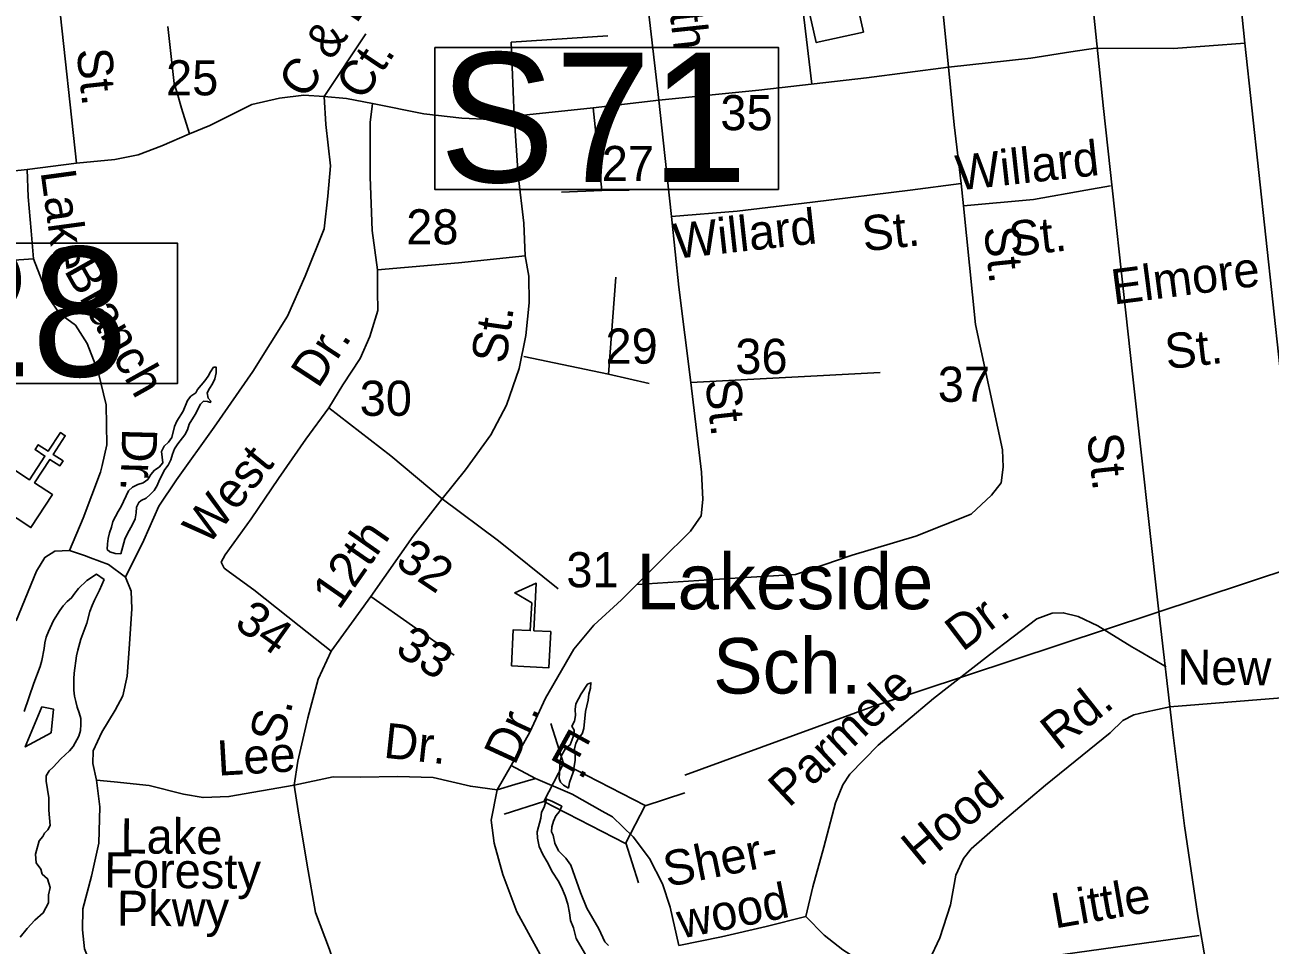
# Model space of a CAD drawing. Extents: x 2290055 to 2389491, y 66597 to 237875.
# Drawn here: x 2321593 to 2324958, y 169694 to 172181 of the extents above; entities that cross this region are included whole.
import ezdxf

# ---------------------------------------------------------------- set-up
doc = ezdxf.new("R2010")
doc.units = 0
for name, color, linetype in [('Exist Cultural Church CELL', 7, 'Continuous'), ('Exist Cultural Educational Facility High CELL', 7, 'Continuous'), ('Exist Cultural Educational Facility High Label', 7, 'Continuous'), ('Exist Hydrographic Buffer Line', 7, 'Continuous'), ('Exist Hydrographic Lake Shore', 7, 'Continuous'), ('Exist Hydrographic Pond Under 1500 Sq Ft', 7, 'Continuous'), ('Exist Road Non-System Structure Non-Sys Other Number Label', 7, 'Continuous'), ('Exist Road Non-System Type 51', 7, 'Continuous'), ('Exist Road Non-System Type 51 Label', 7, 'Continuous'), ('Exist Road Primary US Structure Culvert Number Label', 7, 'Continuous'), ('Exist Road Primary US Structure Ovrhead Sign Number Label', 7, 'Continuous'), ('Exist Road Secondary Type 51 Divided Attributed', 7, 'Continuous'), ('Exist Road Secondary Type 51 Label', 7, 'Continuous')]:
    doc.layers.add(name, color=color, linetype=linetype)

msp = doc.modelspace()

# ---------------------------------------------------------------- linework, layer by layer
at = {"layer": 'Exist Cultural Church CELL'}
for points in [[(2323708.2, 172237.6), (2323763.7, 172250), (2323747.2, 172324.3), (2323716, 172317.4), (2323712.5, 172333), (2323743.7, 172339.9), (2323730.7, 172398.7), (2323746.3, 172402.1), (2323759.4, 172343.4), (2323790.6, 172350.4), (2323794.1, 172334.8), (2323762.8, 172327.8), (2323779.4, 172253.5), (2323835.7, 172265.9), (2323858.8, 172162), (2323731.3, 172133.6)], [(2321557.5, 170982.9), (2321605.2, 170951.9), (2321646.9, 171015.7), (2321620.1, 171033.2), (2321628.8, 171046.5), (2321655.6, 171029.1), (2321688.5, 171079.4), (2321701.9, 171070.7), (2321669, 171020.3), (2321695.8, 171002.8), (2321687.1, 170989.4), (2321660.3, 171006.9), (2321618.7, 170943.2), (2321666.9, 170911.6), (2321608.7, 170822.4), (2321499.3, 170893.8)]]:
    msp.add_lwpolyline(points, close=True, dxfattribs=at)
at = {"layer": 'Exist Cultural Educational Facility High CELL'}
msp.add_lwpolyline([(2322907.6, 170448.5), (2322912.6, 170546.3), (2322958.6, 170544), (2322962.4, 170618.9), (2322916.7, 170645.6), (2322974.8, 170671.8), (2322968.2, 170543.5), (2323014.1, 170541.1), (2323009.1, 170443.3)], close=True, dxfattribs=at)
at = {"layer": 'Exist Hydrographic Buffer Line'}
msp.add_lwpolyline([(2321638, 170338), (2321593.4, 170229.5), (2321663.6, 170267.8), (2321669.9, 170331.7)], close=True, dxfattribs=at)
at = {"layer": 'Exist Hydrographic Lake Shore'}
for points in [[(2321852, 170751.1), (2321836.7, 170752.7), (2321822, 170756.5), (2321815.2, 170763.2), (2321815.7, 170778.4), (2321818, 170793.3), (2321821.5, 170808.2), (2321827, 170823.3), (2321830.7, 170838.7), (2321837.2, 170852.6), (2321844.7, 170866.2), (2321853.2, 170879), (2321872.5, 170921.7), (2321883.7, 170932.1), (2321897.5, 170938.7), (2321912.5, 170943.3), (2321924.7, 170952.6), (2321932.7, 170965.8), (2321942.5, 170977.4), (2321955.2, 170985.8), (2321965.2, 170997.5), (2321962, 171028.3), (2321969.2, 171042.3), (2321980.5, 171053), (2321989.5, 171066.1), (2321997, 171096), (2322003.5, 171110.2), (2322020, 171137.5), (2322031.7, 171165.5), (2322041.5, 171177.3), (2322054.2, 171186.4), (2322059, 171195.8), (2322079.2, 171218.7), (2322088, 171231.5), (2322094, 171243.8), (2322102.5, 171256.4), (2322107.2, 171256.3), (2322109.2, 171256.2), (2322109.7, 171240.4), (2322106, 171224.9), (2322099.5, 171210.7), (2322091.2, 171198), (2322085.5, 171186.8), (2322087.7, 171172.7), (2322095.2, 171164), (2322094.5, 171160.9), (2322086.5, 171162.8), (2322075, 171163.9), (2322067.2, 171156.2), (2322053, 171128.5), (2322036.7, 171101.8), (2322031.7, 171086.8), (2322025, 171073.2), (2322005.7, 171049), (2321997.2, 171035.1), (2321991.2, 171020.8), (2321987, 171005.3), (2321979.5, 170991.4), (2321970.5, 170979.1), (2321956, 170951.4), (2321950.5, 170936), (2321942, 170922.9), (2321931.5, 170912), (2321920.2, 170901.7), (2321906.5, 170895.5), (2321900.5, 170890.3), (2321894, 170877.6), (2321893.5, 170862.1), (2321890.7, 170846.4), (2321884.2, 170832.4), (2321869, 170805), (2321863, 170790.9), (2321852, 170751.1)], [(2321590.5, 170325.5), (2321616.7, 170402.2), (2321634, 170447.1), (2321638.7, 170463.2), (2321644.7, 170495.7), (2321646.7, 170510.7), (2321650.5, 170525.8), (2321656.2, 170541.4), (2321670.2, 170570.9), (2321687, 170598), (2321696, 170611.1), (2321706.5, 170622.4), (2321719, 170632.1), (2321728, 170645.5), (2321737.7, 170657.8), (2321760, 170679.7), (2321786.2, 170696.3), (2321806.7, 170681.7), (2321794.5, 170653), (2321780.5, 170626), (2321774, 170611.4), (2321768.2, 170595.5), (2321759.7, 170564), (2321744.2, 170520.7), (2321735.5, 170490.8), (2321732.2, 170475.3), (2321726.2, 170429.3), (2321725, 170413.4), (2321724.5, 170382.6), (2321726.5, 170367), (2321730, 170352.4), (2321734.2, 170336.8), (2321739.5, 170321.6), (2321743.5, 170306), (2321744, 170289.9), (2321743.2, 170273.8), (2321738.7, 170258.8), (2321723.2, 170231), (2321713, 170219.2), (2321690, 170197.6), (2321669.2, 170174.9)], [(2321669.2, 170174.9), (2321658, 170164.9), (2321650, 170151.5), (2321650, 170136.9), (2321657.7, 170091.8), (2321657.2, 170058.9), (2321661, 170016.7), (2321655, 170005), (2321645.7, 169996.3), (2321640.7, 169987.2), (2321631.2, 169976), (2321621.5, 169939.8), (2321622.7, 169916.2), (2321636, 169899.2), (2321639.7, 169885.7), (2321654, 169873.3), (2321661.2, 169849.6), (2321656.5, 169829.3), (2321656.5, 169807.8), (2321642, 169780.8), (2321619.2, 169761.6), (2321598.7, 169739), (2321579.5, 169715.3)], [(2323111.7, 169662.3), (2323082.7, 169712), (2323075.5, 169740.2), (2323067.2, 169760.5), (2323064.7, 169780.8), (2323060, 169804.5), (2323052.7, 169827.1), (2323043, 169850.7), (2323033.5, 169867.7), (2323019, 169891.3), (2323004.5, 169918.4), (2322992.5, 169938.7), (2322983, 169960.2), (2322978, 169982.7), (2322977.5, 169999.5), (2322987.5, 170037.2), (2322988.7, 170052.9), (2322996, 170066.5), (2323002.7, 170088.4), (2323017, 170082.5)], [(2323017, 170082.5), (2323043.5, 170069.2), (2323037.7, 170055), (2323027.7, 170042.9), (2323021.2, 170028.6), (2323016.5, 170013.4), (2323015.7, 170000.1), (2323020.2, 169990.6), (2323025, 169969.2), (2323034.7, 169948.9), (2323055, 169928.6), (2323068.2, 169909.4), (2323094.7, 169836.1), (2323111.7, 169793.2), (2323144.2, 169737.9), (2323160.5, 169702.9), (2323170, 169692.8)]]:
    msp.add_lwpolyline(points, dxfattribs=at)
at = {"layer": 'Exist Hydrographic Pond Under 1500 Sq Ft'}
msp.add_lwpolyline([(2323061.5, 170117.9), (2323048.5, 170126), (2323040.5, 170133.8), (2323037, 170144.4), (2323039.5, 170192), (2323042.5, 170206.1), (2323054.2, 170225.1), (2323066, 170235.2), (2323077.2, 170264.2), (2323077, 170274.6), (2323071, 170285.9), (2323078, 170299.4), (2323080.7, 170314.4), (2323080, 170330.2), (2323082, 170345.9), (2323096.5, 170372.8), (2323113.2, 170399.2), (2323122.5, 170403.1), (2323121, 170388), (2323117.2, 170371.9), (2323115, 170355.8), (2323107.5, 170325.6), (2323103.5, 170279.7), (2323099, 170264.9), (2323089.2, 170253), (2323081.5, 170239.4), (2323077.7, 170224.4), (2323079.7, 170208.9), (2323079.5, 170192.7), (2323074.5, 170161.6), (2323065, 170132.9), (2323061.5, 170117.9)], dxfattribs=at)
at = {"layer": 'Exist Road Non-System Structure Non-Sys Other Number Label'}
msp.add_lwpolyline([(2323376.2, 170152.8), (2323884.3, 170338.9), (2325403.4, 170841.9)], dxfattribs=at)
at = {"layer": 'Exist Road Non-System Type 51'}
for p, q in [((2324088.5, 172066.9), (2324045.3, 172503.3)), ((2323305.7, 171977.8), (2323254.2, 172426)), ((2321731.9, 171807.5), (2321684.6, 172247.7)), ((2324486.6, 172118.4), (2324419.6, 172108.2)), ((2321731.9, 171807.5), (2321598.7, 171790.1)), ((2324123, 171752.2), (2324129.3, 171692.4)), ((2324460.5, 171734.5), (2324527.2, 171746.2)), ((2324129.3, 171692.4), (2324162, 171371.4)), ((2321713.6, 170760.5), (2321753.3, 170746.7)), ((2324676.8, 170445.6), (2324603.6, 170488.9)), ((2324620.6, 170323), (2324687, 170338)), ((2323014.2, 170292.5), (2323048.6, 170184.7)), ((2322906.9, 170179.3), (2322869.5, 170113.8)), ((2322972.3, 170144.1), (2322906.9, 170179.3)), ((2323268.7, 170070.6), (2323376.5, 170105)), ((2322887.7, 170047.3), (2322995.6, 170081.7)), ((2323216.8, 169970), (2323251.3, 169862.2))]:
    msp.add_line(p, q, dxfattribs=at)
for points in [[(2323645.4, 172640.6), (2323719.5, 172021)], [(2321979.1, 172176.6), (2321996.3, 172023), (2322004, 171998.1), (2322015.5, 171955.8), (2322037.8, 171886.7)], [(2322401.1, 171987.9), (2322514.5, 172157)], [(2322907, 172134.4), (2323167.9, 172151.7)], [(2322915.2, 171934.4), (2322907, 172134.4)], [(2324890.3, 172131.9), (2324697.1, 172117.2), (2324486.6, 172118.4)], [(2324419.6, 172108.2), (2324311.7, 172091.8), (2324088.5, 172066.9)], [(2324088.5, 172066.9), (2323867.5, 172038.1), (2323576.7, 172004.6), (2323305.7, 171977.8)], [(2324088.5, 172066.9), (2324104.6, 171911.3), (2324123, 171752.2)], [(2322401.1, 171987.9), (2322406.1, 171912.3), (2322418.4, 171800.6), (2322411.8, 171718.3), (2322401.2, 171629.9), (2322350.2, 171501.8), (2322302.6, 171393.9), (2322208.4, 171244.2), (2322104.4, 171094), (2322002.1, 170951.8), (2321954.7, 170880), (2321914.3, 170788.5), (2321864.5, 170688.4)], [(2322401.1, 171987.9), (2322346.8, 171991.7), (2322281.2, 171983.2), (2322205.7, 171966.4), (2322092.1, 171909.7), (2322037.8, 171886.7)], [(2322531.9, 171969.2), (2322461.4, 171982.4), (2322401.1, 171987.9)], [(2322545.7, 171519.4), (2322531.4, 171625.2), (2322525.6, 171771), (2322526.1, 171866.9), (2322526, 171917.1), (2322531.9, 171969.2)], [(2322915.2, 171934.4), (2322851.6, 171925.7), (2322773.7, 171928.8), (2322671.2, 171940.5), (2322531.9, 171969.2)], [(2323128.9, 171956.9), (2322915.2, 171934.4)], [(2323305.7, 171977.8), (2323128.9, 171956.9)], [(2323128.9, 171956.9), (2323152.3, 171733.3)], [(2323305.7, 171977.8), (2323321.8, 171828.4), (2323340.2, 171663.1)], [(2322944.3, 171557.2), (2322940.8, 171645.3), (2322925.8, 171774.7), (2322915.2, 171934.4)], [(2322037.8, 171886.7), (2321962.4, 171854.7), (2321899, 171830.2), (2321835.5, 171817.5), (2321731.9, 171807.5)], [(2321598.7, 171790.1), (2321457.2, 171774.7), (2321329.6, 171763.4)], [(2321616.1, 171548.9), (2321609.2, 171624.5), (2321601.6, 171716.4), (2321598.7, 171790.1)], [(2324123, 171752.2), (2323985.5, 171734.6), (2323721, 171702.1), (2323517.8, 171678), (2323340.2, 171663.1)], [(2323152.3, 171733.3), (2323042.8, 171729.2)], [(2323152.3, 171733.3), (2323225.9, 171734.7)], [(2324129.3, 171692.4), (2324318.6, 171709.7), (2324460.5, 171734.5)], [(2323340.2, 171663.1), (2323359.9, 171471.9), (2323392.6, 171214.9)], [(2321300.6, 171436.3), (2321344.9, 171476.2), (2321401.7, 171510.2), (2321459, 171528.6), (2321536.2, 171543.8), (2321616.1, 171548.9)], [(2321801.3, 170990.3), (2321814.2, 171046.4), (2321811.9, 171154.3), (2321790.3, 171243.7), (2321761.3, 171320.3), (2321729.2, 171369.3), (2321685.9, 171401.4), (2321656.3, 171444.5), (2321616.1, 171548.9)], [(2322944.3, 171557.2), (2322764.9, 171538.3), (2322545.7, 171519.4)], [(2322720.2, 170900.1), (2322783.1, 170978.8), (2322851.5, 171073.4), (2322894.3, 171153.2), (2322928.4, 171252.6), (2322946.9, 171341.3), (2322955.2, 171429.6), (2322954.4, 171501.8), (2322944.3, 171557.2)], [(2322414.4, 171146.3), (2322452, 171207.9), (2322499.1, 171279.6), (2322525, 171338.7), (2322546.1, 171409.5), (2322546, 171461.7), (2322545.7, 171519.4)], [(2323170.4, 171237), (2323189.7, 171499.3)], [(2323246.6, 170668.8), (2323525.4, 170686.5), (2323675.1, 170695.8), (2323828.4, 170747.6), (2324000.2, 170799.3), (2324149.9, 170858.5), (2324205.3, 170910.2), (2324231.2, 170943.5), (2324236.7, 170986), (2324234.9, 171032.3), (2324162, 171371.4)], [(2322941.5, 171285), (2323170.4, 171237)], [(2323392.6, 171214.9), (2323904.2, 171241.2)], [(2323170.4, 171237), (2323280.2, 171212.1)], [(2323392.6, 171214.9), (2323421.7, 170971.9), (2323424.6, 170898.1), (2323420.4, 170854), (2323391.9, 170812.8), (2323311, 170733.5), (2323246.6, 170668.8)], [(2322420.5, 170488.2), (2322333.7, 170557), (2322211.7, 170654.2), (2322145.9, 170701.5), (2322131.3, 170713.1), (2322122.8, 170728.5), (2322134.1, 170748.9), (2322204.1, 170845.9), (2322277.9, 170954.8), (2322351.8, 171061.8), (2322414.4, 171146.3)], [(2322720.2, 170900.1), (2322581.7, 171016.7), (2322414.4, 171146.3)], [(2321713.6, 170760.5), (2321749.8, 170847.9), (2321797.1, 170971.9), (2321801.3, 170990.3)], [(2322527.3, 170635.9), (2322642.2, 170799.2), (2322720.2, 170900.1)], [(2323034.1, 170656.6), (2322872.7, 170786.4), (2322720.2, 170900.1)], [(2321568.8, 170570.7), (2321623.6, 170704.8), (2321646.1, 170741.8), (2321673.6, 170758.9), (2321713.6, 170760.5)], [(2321753.3, 170746.7), (2321770.2, 170740.8), (2321818.8, 170722.7), (2321864.5, 170688.4)], [(2321864.5, 170688.4), (2321879.7, 170650.9), (2321881.6, 170603.1), (2321874.1, 170494.8), (2321868.8, 170420.4), (2321857.1, 170367.8), (2321836.7, 170329.2), (2321801, 170269.7), (2321777, 170218.6), (2321776.1, 170184.7), (2321786.1, 170139.2)], [(2323246.6, 170668.8), (2323205.3, 170627.2), (2323129.9, 170558.3), (2323076.3, 170494.1), (2322999.5, 170361.1), (2322957.2, 170269.5), (2322906.9, 170179.3)], [(2322420.5, 170488.2), (2322467.7, 170554.1), (2322527.3, 170635.9)], [(2322527.3, 170635.9), (2322753.2, 170477.9)], [(2324603.6, 170488.9), (2324584.8, 170500), (2324492.3, 170556.4), (2324439.4, 170582.2), (2324399, 170592.4), (2324369.1, 170591.2), (2324327.7, 170575.8), (2324199.3, 170478.5), (2324048.1, 170360.6), (2323898.8, 170234.6), (2323822.2, 170155.8), (2323803.3, 170126.8), (2323783.3, 170078.1), (2323751.9, 169958.7), (2323722, 169851.5), (2323703.2, 169770.7)], [(2322320.6, 170126.2), (2322330.2, 170190.6), (2322357.7, 170307.8), (2322385.4, 170413), (2322420.5, 170488.2)], [(2324687, 170338), (2325056.3, 170367.6)], [(2324038, 169653.9), (2324065.5, 169713.1), (2324094.2, 169802.2), (2324109, 169882.9), (2324129.2, 169927.7), (2324150.2, 169954.4), (2324229.5, 170023.5), (2324351.4, 170126.5), (2324450.3, 170206.5), (2324526, 170267.6), (2324560.5, 170300.8), (2324590.1, 170316.1), (2324620.6, 170323)], [(2321786.1, 170139.2), (2321794.8, 170067.3), (2321792.8, 169969.1), (2321772.4, 169880.3), (2321749.6, 169791.5), (2321747.9, 169735.3), (2321753.9, 169683.7), (2321774, 169632.3), (2321812.1, 169582), (2321894, 169485.1), (2321987.9, 169384.8), (2322050.8, 169313.4), (2322076.2, 169276.4), (2322120.8, 169161.9), (2322147.4, 169095.1), (2322173.6, 169038), (2322210.1, 168979.4), (2322239.8, 168932.6), (2322255.2, 168851.2)], [(2321786.1, 170139.2), (2321834.2, 170134.8), (2321928.8, 170124.8), (2322021.6, 170102.2), (2322074.1, 170092.5), (2322143.9, 170095.2), (2322320.6, 170126.2)], [(2322869.5, 170113.8), (2322796.9, 170123.1), (2322695.9, 170147), (2322599.9, 170149.4), (2322499.9, 170147.4), (2322426, 170148.4), (2322320.6, 170126.2)], [(2322869.5, 170113.8), (2322916.8, 170127.8), (2322972.3, 170144.1)], [(2322972.3, 170144.1), (2323071.8, 170101.8), (2323152.6, 170055.9)], [(2322320.6, 170126.2), (2322331.5, 170056.7), (2322355.4, 169909.7), (2322378.5, 169782.2), (2322416.3, 169681.7), (2322459.3, 169555.4), (2322513.2, 169405.6), (2322577.8, 169141.9), (2322587.8, 169038.3), (2322594.1, 168928.6)], [(2323000.4, 169028.7), (2323007.8, 169149.1), (2323002.3, 169286.7), (2323011.4, 169355.4), (2323022.7, 169427.7), (2323030.4, 169480.2), (2323013.6, 169557.3), (2322984.9, 169668.4), (2322922.6, 169783.8), (2322884.5, 169884.3), (2322861.1, 169969.4), (2322852.7, 170031.1), (2322869.5, 170113.8)], [(2323152.6, 170055.9), (2323180.6, 170040.1), (2323236.5, 169986.5), (2323280.8, 169928.2), (2323315.7, 169859.4), (2323336.3, 169796.2), (2323360, 169693.1)], [(2323360, 169693.1), (2323475.3, 169715.7), (2323596.3, 169744.4), (2323703.2, 169770.7)], [(2323703.2, 169770.7), (2323753.1, 169720.8), (2323802.9, 169680.7), (2323833.5, 169661.9), (2323891.9, 169656), (2323965.8, 169653.1), (2324038, 169653.9)], [(2324320.1, 169657.1), (2324766, 169719.8)]]:
    msp.add_lwpolyline(points, dxfattribs=at)
msp.add_lwpolyline([(2323048.6, 170184.7), (2323268.9, 170071.1), (2323215.9, 169968.1), (2322995.6, 170081.7)], close=True, dxfattribs=at)
at = {"layer": 'Exist Road Primary US Structure Culvert Number Label'}
msp.add_lwpolyline([(2321009.3, 171591.3), (2322004.8, 171591.3), (2322004.8, 171211.5), (2321009.3, 171211.5)], close=True, dxfattribs=at)
at = {"layer": 'Exist Road Primary US Structure Ovrhead Sign Number Label'}
msp.add_lwpolyline([(2322700.3, 172120.5), (2323629.3, 172120.5), (2323629.3, 171736.4), (2322700.3, 171736.4)], close=True, dxfattribs=at)
at = {"layer": 'Exist Road Secondary Type 51 Divided Attributed'}
for points in [[(2324587.1, 174891.3), (2324616.5, 174608), (2324645.1, 174358.5), (2324671.1, 174132), (2324684.1, 174003.3), (2324733.5, 173512.9), (2324773.3, 173194.1), (2324802.8, 172913), (2324838.3, 172584.2), (2324879, 172237.2), (2324890.3, 172131.9), (2324984.7, 171258.2), (2325018.5, 170889.5), (2325029.8, 170705.4), (2325039.3, 170513.1), (2325040.2, 170358.4), (2325029.8, 169983.7), (2325020.3, 169622), (2325022.9, 169383.3), (2325030.6, 169180.1), (2325045.4, 169020.7), (2325074, 168759.1), (2325101.7, 168604.2)], [(2324304.8, 173834.3), (2324308.8, 173795.3), (2324326.3, 173634.4), (2324347, 173444.6), (2324371.4, 173219.9), (2324397.4, 172975.3), (2324442.9, 172568.9), (2324451, 172488.4), (2324455.1, 172461.6), (2324468.9, 172331.6), (2324507.9, 171955.7), (2324586.4, 171238), (2324655.4, 170611), (2324696.5, 170261.1), (2324726.6, 170016.1), (2324763.1, 169773.1), (2324785.5, 169641), (2324809.1, 169502.4), (2324833.4, 169388.7), (2324857.4, 169258.6), (2324863.5, 169236.3), (2324897.6, 169078.6), (2324978.9, 168758.8), (2325044.3, 168586.9)]]:
    msp.add_lwpolyline(points, dxfattribs=at)

# ---------------------------------------------------------------- texts
at = {"layer": 'Exist Cultural Educational Facility High Label'}
for s, p in [('Lakeside', (2323245.1, 170601.8)), ('Sch.', (2323452.7, 170373.7))]:
    msp.add_text(s, height=150, dxfattribs=at).set_placement(p)
at = {"layer": 'Exist Road Non-System Type 51 Label'}
for s, rotation, p in [('13th', 276.1009, (2323320.7, 172356.1)), ('C & D', 56.1391, (2322350.9, 171976.9)), ('St.', 276.1984, (2321731.8, 172114)), ('Ct.', 56.1391, (2322506, 171972.6)), ('Willard', 6.2539, (2324113.8, 171733.4)), ('Lake', 277.7688, (2321634.8, 171784.4)), ('Willard', 6.2539, (2323350.4, 171548.9)), ('St.', 6.2539, (2323860.6, 171568.8)), ('St.', 6.2539, (2324257.6, 171554.6)), ('St.', 275.8214, (2324184.8, 171633.5)), ('Branch', 299.3121, (2321697, 171517.8)), ('Elmore', 7.3668, (2324535.3, 171425)), ('St.', 81.9057, (2322892.6, 171263)), ('Dr.', 56.7534, (2322385.2, 171195.6)), ('St.', 6.3865, (2324679.3, 171250.4)), ('St.', 276.4478, (2323431.5, 171220.1)), ('Dr.', 268.4939, (2321855.6, 171091.3)), ('West', 50.8533, (2322086.3, 170770.6)), ('12th', 55.1544, (2322441.3, 170596.9)), ('32', 326.2524, (2322590.2, 170720.3)), ('34', 324.451, (2322155, 170555.3)), ('Dr.', 37.1527, (2324126.6, 170485.1)), ('33', 327.7136, (2322589.7, 170483.3)), ('New  Hanover ', 359.5266, (2324707, 170398.2)), ('Parmele', 43.1512, (2323657.5, 170063.1)), ('Rd.', 38.4354, (2324386.4, 170217.3)), ('S.', 76.6863, (2322290.9, 170234.9)), ('Dr.', 65.2031, (2322916.2, 170176.7)), ('Dr.', 353.9193, (2322559.9, 170200.6)), ('E.', 331.0273, (2323007.3, 170199.1)), ('Lee', 3.3797, (2322115, 170151.5)), ('Hood', 39.5735, (2324012.1, 169903.5)), ('Lake', 359.5008, (2321850.7, 169941.8)), ('Sher-', 11.3649, (2323328.7, 169850.4)), ('Foresty', 359.5008, (2321806.6, 169849.6)), ('wood', 11.3649, (2323365.9, 169710.8)), ('Little', 9.9348, (2324376.5, 169738.4)), ('Pkwy', 359.5008, (2321840.7, 169746.2))]:
    msp.add_text(s, height=95, rotation=rotation, dxfattribs=at).set_placement(p)
for s, p in [('25', (2321974.1, 171990.8)), ('35', (2323472.3, 171896.6)), ('27', (2323151.7, 171759.1)), ('28', (2322623.3, 171587.9)), ('29', (2323161.8, 171265.5)), ('36', (2323512.7, 171237.8)), ('37', (2324060, 171162.4)), ('30', (2322497.5, 171124.5)), ('31', (2323056.1, 170661))]:
    msp.add_text(s, height=95, dxfattribs=at).set_placement(p)
at = {"layer": 'Exist Road Primary US Structure Culvert Number Label'}
msp.add_text('C28', height=350, dxfattribs=at).set_placement((2321012.6, 171231.2))
at = {"layer": 'Exist Road Primary US Structure Ovrhead Sign Number Label'}
msp.add_text('S71', height=350, dxfattribs=at).set_placement((2322712.8, 171756.2))
at = {"layer": 'Exist Road Secondary Type 51 Label'}
msp.add_text('St.', height=95, rotation=276.1342, dxfattribs=at).set_placement((2324463.2, 171073.8))

doc.saveas('drawing.dxf')
